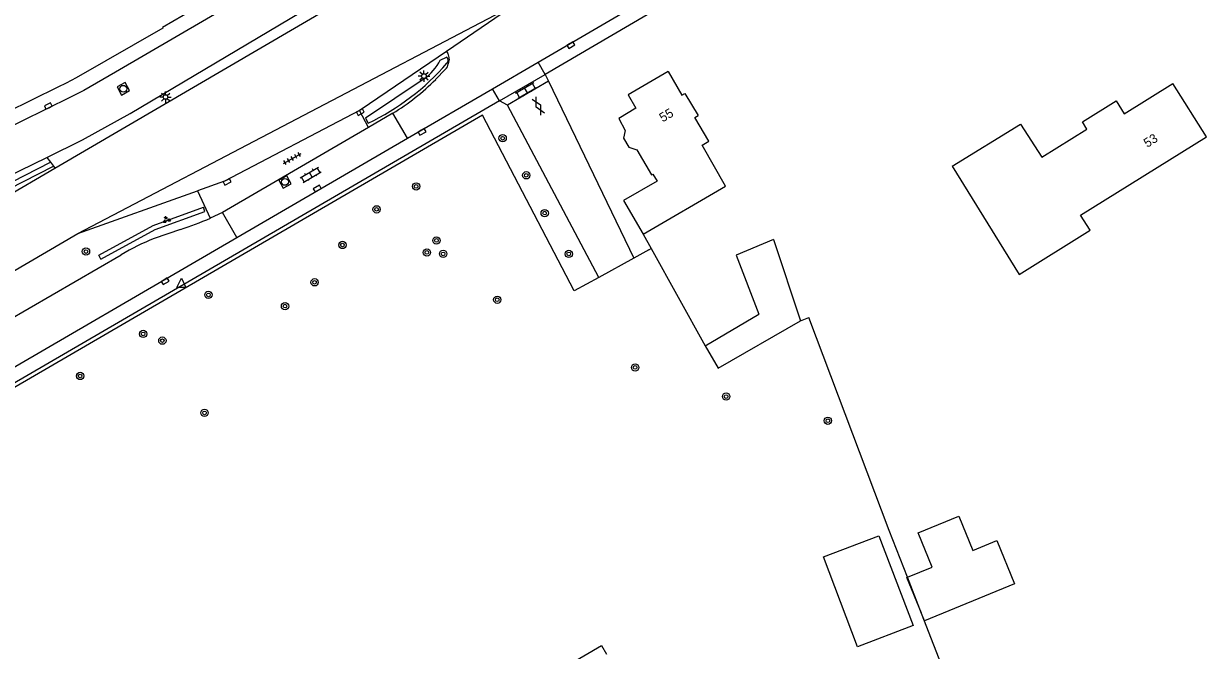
# Model space of a CAD drawing. Extents: x 135999 to 138000, y 396000 to 398501.
# Drawn here: x 137561.6 to 137690.8, y 398249.7 to 398318.1 of the extents above; entities that cross this region are included whole.
import ezdxf

# ---------------------------------------------------------------- set-up
doc = ezdxf.new("R2010")
doc.units = 0
for name, color, linetype in [('gg-afsc-erfafscheiding', 7, 'Continuous'), ('gg-afsc-hekwerk', 7, 'Continuous'), ('gg-afsc-muur', 7, 'Continuous'), ('gg-anno-huisnummerreeks BGT', 7, 'Continuous'), ('gg-bbg-bijgebouw', 7, 'Continuous'), ('gg-bbg-gedigitaliseerde bebouwing', 7, 'Continuous'), ('gg-bbg-gedigitaliseerde bijgebouw', 7, 'Continuous'), ('gg-bbg-hoofdgebouw', 7, 'Continuous'), ('gg-bbg-pand overbouw', 7, 'Continuous'), ('gg-knt-verharding', 7, 'Continuous'), ('gt-grn-groengrens', 7, 'Continuous'), ('gt-grn-weggrens', 7, 'Continuous'), ('gt-symb-boom', 7, 'Continuous'), ('gt-symb-gesloten verharding', 7, 'Continuous'), ('gt-symb-groenvak', 7, 'Continuous'), ('gt-symb-klinker verharding', 7, 'Continuous'), ('gt-symb-kolk', 7, 'Continuous'), ('gt-symb-lichtmast', 7, 'Continuous'), ('gt-symb-rioolschacht', 7, 'Continuous'), ('gt-symb-tegel verharding', 7, 'Continuous'), ('gt-symb-waterafsluiter', 7, 'Continuous')]:
    doc.layers.add(name, color=color, linetype=linetype)

# ---------------------------------------------------------------- blocks, each defined once
blk = doc.blocks.new('gt0-BOOM')
at = {"layer": 'gt-symb-boom'}
for radius in [0.4, 0.2]:
    blk.add_circle((0, 0), radius, dxfattribs=at)
blk = doc.blocks.new('gt0-GESVH1')
at = {"layer": 'gt-symb-gesloten verharding'}
for p, q in [((-0.99, -0.26), (0.01, 0.24)), ((0.01, -0.26), (-0.99, 0.24)), ((0.01, 0.24), (1.01, -0.26)), ((1.01, 0.24), (0.01, -0.26))]:
    blk.add_line(p, q, dxfattribs=at)
blk = doc.blocks.new('gt0-KL1')
at = {"layer": 'gt-symb-klinker verharding'}
for p, q in [((-1.15, 0.3), (1.15, 0.3)), ((-1, -0.3), (-1, 0.3)), ((-0.5, 0.3), (-0.5, 0.45)), ((0, -0.3), (0, 0.3)), ((0.5, 0.3), (0.5, 0.45)), ((1, -0.3), (1, 0.3)), ((-1.15, -0.3), (1.15, -0.3)), ((-0.5, -0.45), (-0.5, -0.3)), ((0.5, -0.45), (0.5, -0.3))]:
    blk.add_line(p, q, dxfattribs=at)
blk = doc.blocks.new('gt0-KOLK')
at = {"layer": 'gt-symb-kolk'}
blk.add_lwpolyline([(0, 0), (0.38, 0), (0.38, 0.4), (-0.38, 0.4), (-0.38, 0), (0, 0)], dxfattribs=at)
blk = doc.blocks.new('gt0-LMAST')
at = {"layer": 'gt-symb-lichtmast'}
for p, q in [((-0.18, 0.17), (-0.45, 0.44)), ((-0.01, 0.25), (-0.01, 0.62)), ((0.17, 0.17), (0.44, 0.44)), ((-0.26, 0), (-0.63, 0)), ((-0.18, -0.18), (-0.45, -0.45)), ((-0.01, -0.25), (-0.01, -0.63)), ((0.44, -0.45), (0.17, -0.18)), ((0.24, 0), (0.62, 0))]:
    blk.add_line(p, q, dxfattribs=at)
blk.add_circle((-0.01, 0), 0.25, dxfattribs=at)
blk = doc.blocks.new('gt0-RS')
at = {"layer": 'gt-symb-rioolschacht'}
blk.add_lwpolyline([(-0.5, -0.5), (0.5, -0.5), (0.5, 0.5), (-0.5, 0.5)], close=True, dxfattribs=at)
blk.add_circle((0, 0), 0.375, dxfattribs=at)
blk = doc.blocks.new('gt0-GRVAK')
at = {"layer": 'gt-symb-groenvak'}
for p, q in [((-0.11, 0.19), (-0.23, 0.24)), ((-0.18, 0.15), (0.09, 0.15)), ((-0.09, 0.21), (-0.16, 0.32)), ((-0.05, 0.21), (-0.05, 0.39)), ((0, 0.21), (0.06, 0.32)), ((0.02, 0.19), (0.13, 0.24)), ((0.26, -0.05), (0.2, 0.06)), ((0.3, -0.05), (0.3, 0.13)), ((0.35, -0.05), (0.41, 0.06)), ((-0.24, -0.23), (-0.36, -0.18)), ((-0.32, -0.26), (-0.05, -0.26)), ((-0.23, -0.21), (-0.29, -0.1)), ((-0.18, -0.2), (-0.18, -0.02)), ((-0.14, -0.21), (-0.07, -0.1)), ((-0.12, -0.23), (0, -0.18)), ((0.24, -0.07), (0.12, -0.02)), ((0.17, -0.11), (0.44, -0.11)), ((0.37, -0.07), (0.49, -0.02))]:
    blk.add_line(p, q, dxfattribs=at)
blk = doc.blocks.new('gt0-TEG1')
at = {"layer": 'gt-symb-tegel verharding'}
for p, q in [((-1.12, 0), (1.13, 0)), ((-0.9, -0.25), (-0.9, 0.25)), ((-0.45, -0.25), (-0.45, 0.25)), ((0, -0.25), (0, 0.25)), ((0.45, -0.25), (0.45, 0.25)), ((0.9, -0.25), (0.9, 0.25))]:
    blk.add_line(p, q, dxfattribs=at)
blk = doc.blocks.new('gt0-WAFSL')
at = {"layer": 'gt-symb-waterafsluiter'}
for p, q in [((-0.5, -0.33), (0, 0.67)), ((0, 0.67), (0.5, -0.33)), ((0.5, -0.33), (-0.5, -0.33))]:
    blk.add_line(p, q, dxfattribs=at)

msp = doc.modelspace()

# ---------------------------------------------------------------- linework, layer by layer
at = {"layer": 'gg-afsc-erfafscheiding'}
for p, q in [((137629.24, 398295.15), (137630.13, 398293.56)), ((137630.13, 398293.56), (137636.02, 398282.95))]:
    msp.add_line(p, q, dxfattribs=at)
at = {"layer": 'gg-afsc-hekwerk'}
for p, q in [((137629.87, 398293.42), (137628.24, 398292.51)), ((137629.87, 398293.42), (137630.13, 398293.56)), ((137659.65, 398253.72), (137658.12, 398257.66)), ((137669.12, 398229.47), (137659.65, 398253.72))]:
    msp.add_line(p, q, dxfattribs=at)
for points in [[(137624.41, 398290.39), (137621.72, 398288.95), (137611.71, 398308.14), (137513.36, 398250.94)], [(137658.12, 398257.66), (137656.13, 398262.76), (137647.35, 398286.05)]]:
    msp.add_lwpolyline(points, dxfattribs=at)
at = {"layer": 'gg-afsc-muur'}
msp.add_line((137646.44, 398285.68), (137647.35, 398286.05), dxfattribs=at)
at = {"layer": 'gg-bbg-bijgebouw'}
for points in [[(137636.02, 398282.95), (137637.44, 398280.51), (137646.44, 398285.68)], [(137648.96, 398259.88), (137655.01, 398262.2), (137658.73, 398252.4), (137652.67, 398250.08), (137648.96, 398259.88)]]:
    msp.add_lwpolyline(points, dxfattribs=at)
at = {"layer": 'gg-bbg-gedigitaliseerde bebouwing'}
for points in [[(137663.02, 398302.56), (137670.32, 398290.74), (137678.07, 398295.58), (137677.04, 398297.22), (137690.77, 398305.78), (137687.1, 398311.61)], [(137638.26, 398300.39), (137635.71, 398304.86), (137636.42, 398305.29), (137634.9, 398307.88), (137635.25, 398308.09)]]:
    msp.add_lwpolyline(points, dxfattribs=at)
at = {"layer": 'gg-bbg-gedigitaliseerde bijgebouw'}
for p, q in [((137643.5, 398294.54), (137646.44, 398285.68)), ((137636.02, 398282.95), (137641.9, 398286.4)), ((137659.65, 398253.72), (137659.65, 398253.74))]:
    msp.add_line(p, q, dxfattribs=at)
for points in [[(137643.5, 398294.54), (137639.41, 398292.86), (137641.9, 398286.4)], [(137658.12, 398257.66), (137660.84, 398258.78), (137659.31, 398262.51), (137663.75, 398264.33), (137665.28, 398260.6), (137667.88, 398261.67), (137669.82, 398256.94), (137659.99, 398252.91), (137659.65, 398253.72)], [(137659.65, 398253.74), (137658.05, 398257.63), (137658.12, 398257.66)]]:
    msp.add_lwpolyline(points, dxfattribs=at)
at = {"layer": 'gg-bbg-hoofdgebouw'}
msp.add_line((137629.24, 398295.15), (137638.26, 398300.39), dxfattribs=at)
for points in [[(137631.97, 398312.9), (137627.63, 398310.35), (137628.47, 398308.89), (137626.6, 398307.78), (137627.29, 398306.48), (137627.1, 398305.63), (137627.68, 398304.63)], [(137631.97, 398312.9), (137633.49, 398310.32), (137633.82, 398310.52), (137635.25, 398308.09)], [(137663.02, 398302.56), (137670.47, 398307.16), (137672.79, 398303.54), (137677.72, 398306.61), (137677.23, 398307.4), (137680.92, 398309.7), (137681.8, 398308.3), (137687.1, 398311.61)], [(137627.68, 398304.63), (137628.58, 398304.34), (137630.17, 398301.61), (137630.18, 398301.62), (137630.32, 398301.7), (137630.77, 398300.93), (137627.11, 398298.83), (137629.24, 398295.15)]]:
    msp.add_lwpolyline(points, dxfattribs=at)
at = {"layer": 'gg-bbg-pand overbouw'}
msp.add_lwpolyline([(137630.1, 398212.48), (137629.19, 398211.95), (137611.45, 398242.47), (137624.69, 398250.21), (137625.24, 398249.28)], dxfattribs=at)
at = {"layer": 'gg-knt-verharding'}
for p, q in [((137615.34, 398320.25), (137607.78, 398315.1)), ((137607.78, 398315.1), (137607.92, 398314.89)), ((137608.06, 398314.27), (137607.97, 398313.74)), ((137612.79, 398311.03), (137617.78, 398313.94)), ((137607.65, 398313.15), (137606.59, 398312.03)), ((137613.57, 398309.7), (137618.57, 398312.59)), ((137618.93, 398311.84), (137614.45, 398309.24)), ((137618.57, 398312.59), (137618.93, 398311.84)), ((137618.93, 398311.84), (137628.24, 398292.51)), ((137603.51, 398305.62), (137612.79, 398311.03)), ((137614.45, 398309.24), (137613.57, 398309.7)), ((137624.41, 398290.39), (137614.45, 398309.24)), ((137599.24, 398306.8), (137598.26, 398308.64)), ((137601.92, 398308.34), (137599.24, 398306.8)), ((137603.51, 398305.62), (137601.92, 398308.34)), ((137567.51, 398295.21), (137580.59, 398299.87)), ((137580.59, 398299.87), (137581.98, 398296.9)), ((137583.3, 398297.52), (137581.98, 398296.9)), ((137584.87, 398294.78), (137583.3, 398297.52)), ((137414.08, 398205.73), (137567.51, 398295.21)), ((137578.71, 398295.66), (137575.85, 398294.67)), ((137628.24, 398292.51), (137624.41, 398290.39))]:
    msp.add_line(p, q, dxfattribs=at)
for points in [[(137565, 398302.36), (137674.24, 398366.21), (137681.3, 398370)], [(137564.13, 398303.53), (137568.01, 398305.44), (137573.24, 398308.33), (137655.15, 398356.99), (137671.47, 398366.54)], [(137629.35, 398347.09), (137597.68, 398328.06), (137571.64, 398312.83), (137568.16, 398310.84), (137566.72, 398310.11), (137556.04, 398304.88)], [(137673.16, 398345.52), (137663.53, 398339.28), (137649.6, 398330.79), (137618.57, 398312.59)], [(137617.78, 398313.94), (137643.75, 398329.1), (137651.73, 398333.7)], [(137591.44, 398326.27), (137576.74, 398317.71), (137576.78, 398317.65), (137567.32, 398312.2), (137566.23, 398311.62), (137565.34, 398311.18), (137556.86, 398307.04)], [(137607.78, 398315.1), (137598.45, 398308.75), (137598.26, 398308.64)], [(137613.57, 398309.7), (137538.31, 398265.94), (137410.1, 398191.12)], [(137598.26, 398308.64), (137583.52, 398300.92), (137580.59, 398299.87)], [(137599.24, 398306.8), (137584.19, 398298.02), (137583.3, 398297.52)], [(137584.87, 398294.78), (137593.76, 398299.94), (137603.51, 398305.62)], [(137414.3, 398214.39), (137500.48, 398264.84), (137559.27, 398299.01), (137565, 398302.36)], [(137498.19, 398268.43), (137525.96, 398284.66), (137528.64, 398286.1), (137531.85, 398287.75), (137534.9, 398289.27), (137564.13, 398303.53)], [(137427.17, 398202.89), (137492.47, 398241.04), (137514.46, 398253.83), (137536.43, 398266.65), (137555.82, 398277.88), (137584.87, 398294.78)], [(137424.79, 398206.98), (137537.04, 398272.48), (137572.25, 398292.88)]]:
    msp.add_lwpolyline(points, dxfattribs=at)
for centre, radius, start, end in [((137607.14, 398314.39), 0.93, 353.0227, 32.5293), ((137607.21, 398313.76), 0.753, 305.178, 358.6671), ((137588.62, 398330.01), 25.42, 301.5442, 314.994), ((137570.27, 398322.99), 28.6, 287.1703, 294.1722), ((137584.73, 398272.28), 24.09, 111.6238, 121.2005)]:
    msp.add_arc(centre, radius, start, end, dxfattribs=at)
at = {"layer": 'gt-grn-groengrens'}
for p, q in [((137607.09, 398314.16), (137607.78, 398314.49)), ((137564.13, 398303.53), (137564.54, 398302.99)), ((137564.54, 398302.99), (137564.84, 398302.58)), ((137564.84, 398302.58), (137565, 398302.36))]:
    msp.add_line(p, q, dxfattribs=at)
for points in [[(137605.32, 398312.1), (137598.92, 398307.8), (137599.22, 398307.26)], [(137531.95, 398285.81), (137531.72, 398286.26), (137532.42, 398286.61), (137535.46, 398288.13), (137564.54, 398302.99)], [(137531.95, 398285.81), (137532.64, 398286.17), (137535.69, 398287.68), (137564.84, 398302.58)], [(137570.02, 398292.4), (137569.79, 398292.84), (137575.75, 398296.09), (137581.22, 398298.08)], [(137570.02, 398292.4), (137575.96, 398295.64), (137581.39, 398297.61), (137581.22, 398298.08)]]:
    msp.add_lwpolyline(points, dxfattribs=at)
for centre, radius, start, end in [((137602.43, 398316.38), 5.16, 303.9505, 334.4672), ((137607.49, 398314.14), 0.459, 316.4675, 51.3412), ((137587.88, 398331.06), 26.36, 295.4768, 319.1612)]:
    msp.add_arc(centre, radius, start, end, dxfattribs=at)
at = {"layer": 'gt-grn-weggrens'}
for p, q in [((137567.51, 398295.21), (137615.34, 398320.25)), ((137618.57, 398312.59), (137617.78, 398313.94)), ((137613.57, 398309.7), (137612.79, 398311.03))]:
    msp.add_line(p, q, dxfattribs=at)

# ---------------------------------------------------------------- block references
at = {"layer": 'gt-symb-boom'}
for p, rotation in [((137613.91, 398305.62), -30.25643716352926), ((137616.49, 398301.57), -30.25643716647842), ((137618.5, 398297.44), -30.25643716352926), ((137568.4, 398293.24), -30.25643716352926), ((137621.13, 398292.98), -30.25643716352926)]:
    msp.add_blockref('gt0-BOOM', p, dxfattribs=dict(at, rotation=rotation))
for p in [(137604.46, 398300.36), (137600.14, 398297.85), (137606.67, 398294.45), (137596.41, 398293.96), (137605.64, 398293.14), (137607.41, 398292.99), (137593.37, 398289.88), (137581.77, 398288.51), (137613.32, 398287.98), (137590.14, 398287.28), (137574.64, 398284.24), (137576.74, 398283.51), (137628.38, 398280.58), (137567.76, 398279.65), (137638.32, 398277.4), (137581.35, 398275.62), (137649.43, 398274.76)]:
    msp.add_blockref('gt0-BOOM', p, dxfattribs=at)
at = {"layer": 'gt-symb-gesloten verharding', "rotation": -62.10272897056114}
msp.add_blockref('gt0-GESVH1', (137617.81, 398309.15), dxfattribs=at)
at = {"layer": 'gt-symb-groenvak'}
msp.add_blockref('gt0-GRVAK', (137577.18, 398296.71), dxfattribs=at)
at = {"layer": 'gt-symb-klinker verharding'}
for p, rotation in [((137616.46, 398310.85), 30.462640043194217), ((137592.95, 398301.63), 30.796713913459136)]:
    msp.add_blockref('gt0-KL1', p, dxfattribs=dict(at, rotation=rotation))
at = {"layer": 'gt-symb-kolk'}
for p, rotation in [((137621.25, 398315.97), -149.7435628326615), ((137564.37, 398308.95), 26.052350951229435), ((137598.26, 398308.64), -149.8713997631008), ((137605.01, 398306.49), -149.94967670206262), ((137583.72, 398301.02), -152.35885768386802), ((137593.76, 398299.94), 30.128600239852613), ((137576.94, 398290.17), -149.79306598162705)]:
    msp.add_blockref('gt0-KOLK', p, dxfattribs=dict(at, rotation=rotation))
at = {"layer": 'gt-symb-lichtmast'}
for p in [(137605.32, 398312.41), (137577.1, 398310.12)]:
    msp.add_blockref('gt0-LMAST', p, dxfattribs=at)
at = {"layer": 'gt-symb-rioolschacht'}
for p, rotation in [((137572.47, 398311.02), -151.38496837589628), ((137590.13, 398300.85), 28.692787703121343)]:
    msp.add_blockref('gt0-RS', p, dxfattribs=dict(at, rotation=rotation))
at = {"layer": 'gt-symb-tegel verharding', "rotation": 29.538782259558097}
msp.add_blockref('gt0-TEG1', (137590.93, 398303.4), dxfattribs=at)
at = {"layer": 'gt-symb-waterafsluiter'}
msp.add_blockref('gt0-WAFSL', (137578.82, 398289.65), dxfattribs=at)

# ---------------------------------------------------------------- texts
at = {"layer": 'gg-anno-huisnummerreeks BGT'}
for s, rotation, p in [('55', 30.5, (137631.39, 398307.34)), ('53', 32, (137684.31, 398304.56))]:
    msp.add_text(s, height=1, rotation=rotation, dxfattribs=at).set_placement(p)

doc.saveas('drawing.dxf')
